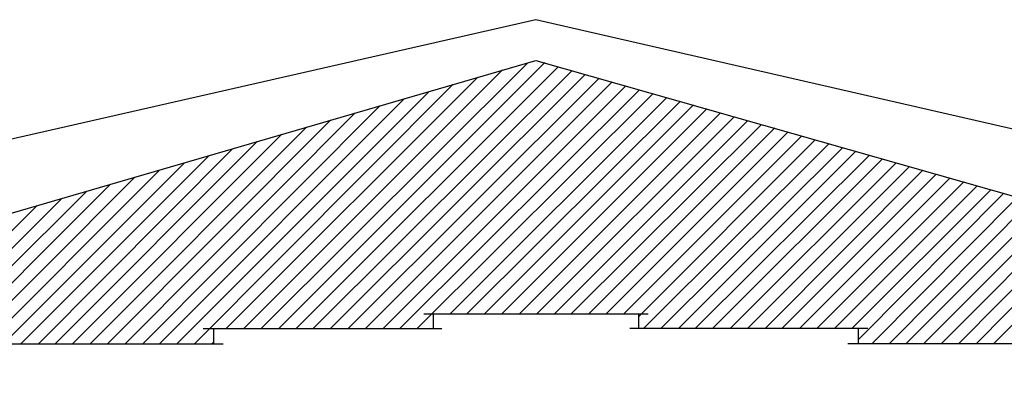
# Model space of a CAD drawing. Header units: metres. Extents: x 5.7 to 89.8, y 4 to 63.5.
# Tile 315 of 475: x 49.7 to 61.6, y 35 to 39.5. Entities that reach past the tile are written whole.
import ezdxf

# ---------------------------------------------------------------- set-up
doc = ezdxf.new("R2010")
doc.units = ezdxf.units.M
doc.header["$MEASUREMENT"] = 0
doc.layers.add('PDF17_hatch-plan', color=7, linetype='Continuous')
doc.layers.add('PDF17_wall', color=7, linetype='Continuous')

msp = doc.modelspace()

# ---------------------------------------------------------------- linework, layer by layer
at = {"layer": 'PDF17_hatch-plan', "lineweight": 18}
for points in [[(52.609, 35.777), (55.826, 38.984)], [(52.821, 35.777), (56.038, 38.994)], [(52.397, 35.777), (55.527, 38.907)], [(53.033, 35.777), (56.201, 38.945)], [(53.235, 35.777), (56.365, 38.897)], [(53.447, 35.777), (56.529, 38.849)], [(51.8, 35.594), (54.93, 38.733)], [(52.185, 35.777), (55.229, 38.82)], [(53.659, 35.777), (56.692, 38.801)], [(53.871, 35.777), (56.856, 38.762)], [(51.588, 35.594), (54.641, 38.647)], [(54.082, 35.777), (57.02, 38.714)], [(54.285, 35.777), (57.184, 38.666)], [(54.497, 35.777), (57.347, 38.618)], [(51.376, 35.594), (54.342, 38.56)], [(54.891, 35.95), (57.511, 38.57)], [(55.094, 35.95), (57.675, 38.522)], [(55.306, 35.95), (57.839, 38.483)], [(50.962, 35.594), (53.745, 38.387)], [(51.174, 35.594), (54.044, 38.473)], [(55.517, 35.95), (58.002, 38.435)], [(55.729, 35.95), (58.166, 38.387)], [(50.75, 35.594), (53.447, 38.3)], [(55.941, 35.95), (58.33, 38.339)], [(56.153, 35.95), (58.493, 38.29)], [(50.326, 35.594), (52.859, 38.127)], [(50.538, 35.594), (53.158, 38.213)], [(56.355, 35.95), (58.657, 38.242)], [(56.567, 35.95), (58.821, 38.204)], [(56.779, 35.95), (58.985, 38.156)], [(50.114, 35.594), (52.561, 38.04)], [(56.991, 35.95), (59.148, 38.107)], [(57.174, 35.921), (59.312, 38.059)], [(57.232, 35.777), (59.476, 38.011)], [(49.912, 35.594), (52.262, 37.953)], [(57.444, 35.777), (59.64, 37.963)], [(57.656, 35.777), (59.803, 37.924)], [(49.488, 35.594), (51.675, 37.78)], [(49.7, 35.594), (51.973, 37.867)], [(57.858, 35.777), (59.967, 37.876)], [(58.07, 35.777), (60.121, 37.828)], [(58.282, 35.777), (60.285, 37.78)], [(49.103, 35.42), (51.376, 37.693)], [(58.493, 35.777), (60.449, 37.732)], [(58.705, 35.777), (60.612, 37.693)], [(48.891, 35.42), (51.077, 37.607)], [(58.908, 35.777), (60.776, 37.645)], [(59.12, 35.777), (60.94, 37.597)], [(59.331, 35.777), (61.104, 37.549)], [(48.467, 35.42), (50.49, 37.433)], [(48.679, 35.42), (50.779, 37.52)], [(59.543, 35.777), (61.267, 37.501)], [(59.755, 35.777), (61.431, 37.453)], [(59.832, 35.642), (61.595, 37.414)], [(48.256, 35.42), (50.191, 37.347)], [(59.996, 35.594), (61.758, 37.366)], [(60.208, 35.594), (61.922, 37.318)], [(48.053, 35.42), (49.893, 37.26)], [(60.41, 35.594), (62.086, 37.27)], [(60.622, 35.594), (62.25, 37.221)], [(60.834, 35.594), (62.413, 37.173)], [(61.046, 35.594), (62.577, 37.135)], [(61.258, 35.594), (62.741, 37.087)], [(61.47, 35.594), (62.905, 37.038)], [(52.012, 35.594), (52.031, 35.613)]]:
    msp.add_lwpolyline(points, dxfattribs=at)
at = {"layer": 'PDF17_wall', "lineweight": 25}
for points in [[(44.287, 35.006), (44.287, 36.865), (55.932, 39.514), (67.585, 36.846)], [(45.116, 35.237), (45.174, 35.892), (55.932, 39.022), (66.95, 35.892), (67.007, 35.237)], [(57.29, 35.95), (54.574, 35.95)], [(54.689, 35.95), (54.689, 35.777)], [(57.174, 35.95), (57.174, 35.777)], [(51.906, 35.777), (54.795, 35.777)], [(52.031, 35.777), (52.031, 35.594)], [(59.948, 35.777), (57.068, 35.777)], [(59.832, 35.777), (59.832, 35.594)], [(49.305, 35.594), (52.147, 35.594)], [(62.558, 35.594), (59.707, 35.594)]]:
    msp.add_lwpolyline(points, dxfattribs=at)

doc.saveas('drawing.dxf')
